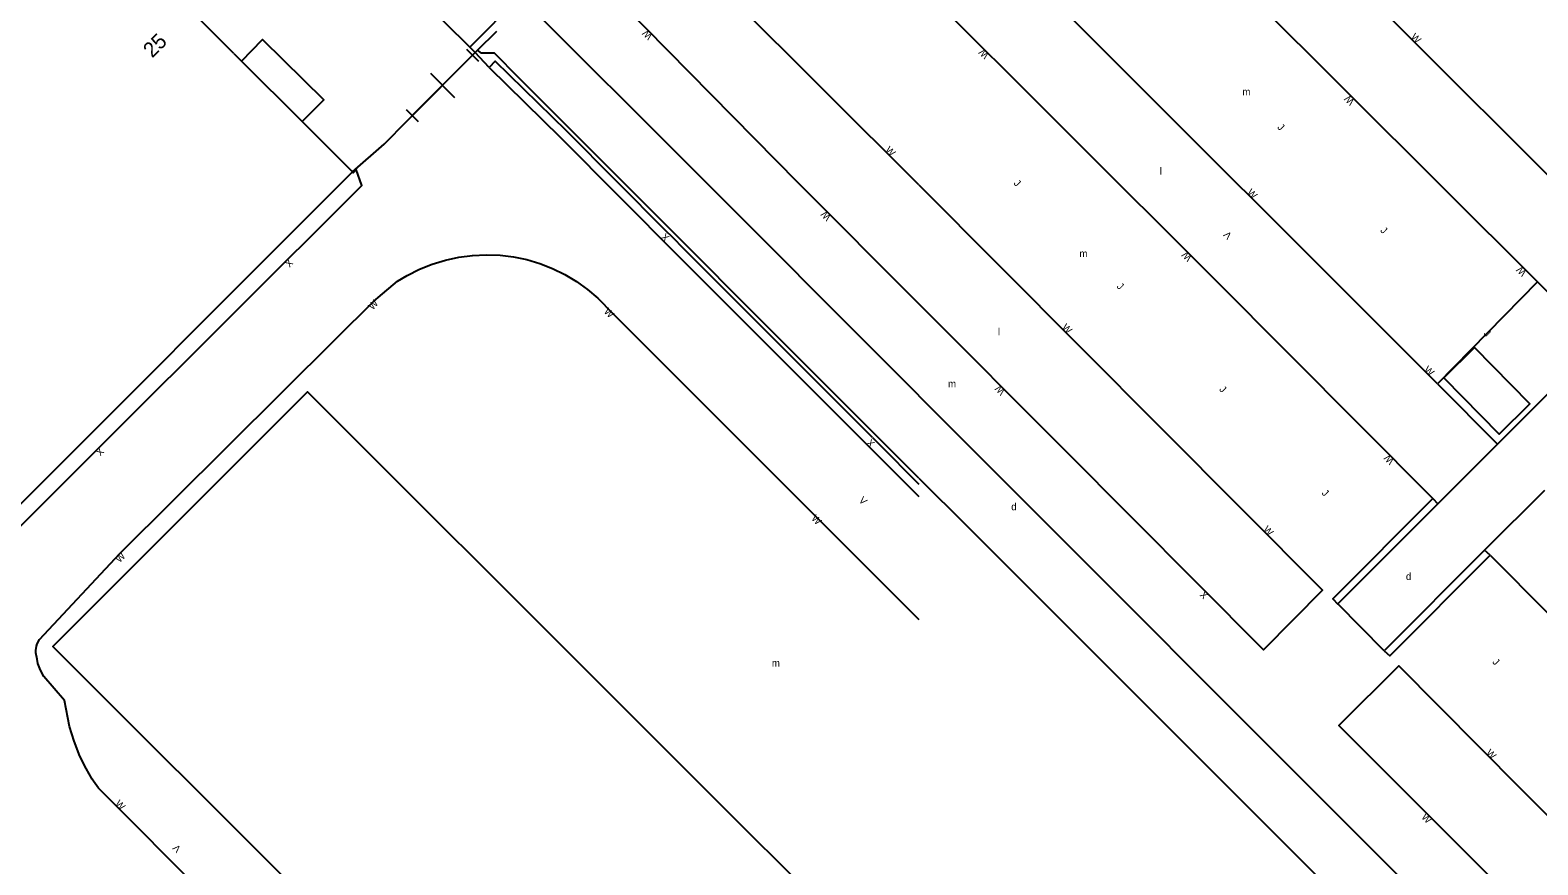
# Model space of a CAD drawing. Extents: x 134999 to 136502, y 457398 to 459002.
# Drawn here: x 135938.1 to 136043.1, y 458299 to 458357.2 of the extents above; entities that cross this region are included whole.
import ezdxf

# ---------------------------------------------------------------- set-up
doc = ezdxf.new("R2010")
doc.units = 0
for name, color, linetype in [('RI_DGTB_2', 7, 'Continuous'), ('RI_DGTB_29', 7, 'Continuous'), ('RI_DGTB_3', 7, 'Continuous'), ('RI_DGTB_30', 7, 'Continuous'), ('RI_DGTB_31', 7, 'Continuous'), ('RI_DGTB_35', 7, 'Continuous'), ('RI_DGTB_43', 7, 'Continuous'), ('RI_DGTB_45', 7, 'Continuous'), ('RI_DGTB_48', 7, 'Continuous'), ('RI_DGTB_53', 7, 'Continuous'), ('RI_DGTB_54', 7, 'Continuous'), ('RI_DGTB_55', 7, 'Continuous'), ('RI_DGTB_6', 7, 'Continuous')]:
    doc.layers.add(name, color=color, linetype=linetype)

msp = doc.modelspace()

# ---------------------------------------------------------------- linework, layer by layer
at = {"layer": 'RI_DGTB_2'}
for points in [[(135952.26, 458355.59), (135949.7, 458358.14)], [(136000, 458289.426), (135957.401, 458331.991), (135939.651, 458314.231), (135991.631, 458262.291)]]:
    msp.add_lwpolyline(points, dxfattribs=at)
at = {"layer": 'RI_DGTB_3'}
for p, q in [((135952.26, 458355.59), (135952.8, 458355.05)), ((135952.8, 458355.05), (135957.017, 458350.837)), ((135957.017, 458350.837), (135960.528, 458347.33)), ((135960.528, 458347.33), (135931.91, 458318.692))]:
    msp.add_line(p, q, dxfattribs=at)
at = {"layer": 'RI_DGTB_48'}
for p, q in [((135969.25, 458355.82), (135970.58, 458357.15)), ((136000, 458325.985), (136003.381, 458322.601))]:
    msp.add_line(p, q, dxfattribs=at)
for points in [[(136000, 458325.985), (135972.11, 458353.9), (135970.42, 458355.61), (135969.52, 458355.62), (135969.25, 458355.82)], [(136095.971, 458230.091), (136045.861, 458280.131), (136003.921, 458322.071)]]:
    msp.add_lwpolyline(points, dxfattribs=at)
at = {"layer": 'RI_DGTB_53'}
for p, q in [((136001.983, 458380.718), (136043.11, 458339.67)), ((135965.17, 458359.54), (135968.704, 458356.024)), ((135968.704, 458356.024), (135972.194, 458359.574)), ((135968.478, 458355.887), (135969.316, 458355.047)), ((135968.704, 458356.024), (135969.08, 458355.65)), ((135969.08, 458355.65), (135969.25, 458355.82)), ((135964.33, 458350.89), (135969.08, 458355.65)), ((135968.897, 458355.467), (135964.695, 458351.273)), ((135965.957, 458354.211), (135967.635, 458352.53)), ((135964.275, 458351.693), (135965.114, 458350.853)), ((136043.11, 458339.67), (136036.15, 458332.56)), ((136047.36, 458335.4), (136043.11, 458339.67)), ((136047.36, 458335.4), (136040.33, 458328.35)), ((136036.15, 458332.56), (136040.33, 458328.35)), ((136040.33, 458328.35), (136036.16, 458324.2)), ((136043.605, 458325.115), (136039.43, 458320.95)), ((136032.44, 458313.95), (136029.21, 458317.21))]:
    msp.add_line(p, q, dxfattribs=at)
for points in [[(136000, 458346.44), (135973.716, 458372.652), (135955.45, 458390.97)], [(135952.8, 458355.05), (135954.26, 458356.56), (135958.54, 458352.37), (135957.017, 458350.837)], [(135960.528, 458347.33), (135962.73, 458349.27), (135964.33, 458350.89)]]:
    msp.add_lwpolyline(points, dxfattribs=at)
at = {"layer": 'RI_DGTB_54'}
for p, q in [((136036.15, 458332.56), (136000, 458368.69)), ((136051.1, 458339.82), (136032.97, 458357.97)), ((136044.382, 458287.301), (136000, 458331.731)), ((136036.16, 458324.2), (136029.21, 458317.21)), ((136003.921, 458322.071), (136003.381, 458322.601)), ((136039.43, 458320.95), (136032.44, 458313.95)), ((136039.81, 458320.6), (136039.43, 458320.95))]:
    msp.add_line(p, q, dxfattribs=at)
for points in [[(136000, 458338.129), (135991.582, 458346.562), (135973.414, 458365.049), (135972.97, 458364.56)], [(136000, 458360.444), (136020.68, 458339.786), (136035.814, 458324.564)], [(136000, 458331.732), (135983.281, 458348.512), (135973.58, 458358.18)], [(136000, 458346.44), (136028.131, 458318.164), (136024.03, 458314.003), (136010.196, 458327.915), (136000, 458338.13)], [(136035.814, 458324.564), (136028.85, 458317.56), (136029.19, 458317.19), (136029.21, 458317.21)], [(136035.814, 458324.564), (136035.82, 458324.57), (136036.16, 458324.2)], [(136032.44, 458313.95), (136032.82, 458313.6), (136039.81, 458320.6)], [(136039.81, 458320.6), (136051.927, 458308.433), (136063.041, 458297.355), (136076.638, 458283.75), (136104.027, 458256.434), (136110.09, 458250.36)], [(136103.076, 458243.297), (136070.32, 458276.026), (136041.903, 458304.359), (136033.449, 458312.893), (136029.274, 458308.731), (136045.447, 458292.561), (136052.618, 458285.463), (136064.083, 458273.987), (136080.697, 458257.452), (136098.963, 458239.187)]]:
    msp.add_lwpolyline(points, dxfattribs=at)
at = {"layer": 'RI_DGTB_55'}
for p, q in [((135970.042, 458354.622), (135969.08, 458355.65)), ((135982.796, 458342.806), (135982.396, 458343.208)), ((135982.796, 458342.806), (135982.396, 458343.208)), ((135982.796, 458342.806), (135982.396, 458343.208)), ((135996.763, 458328.808), (135997.181, 458328.39)), ((135996.763, 458328.808), (135997.181, 458328.39)), ((135996.763, 458328.808), (135997.181, 458328.39)), ((135997.181, 458328.39), (136000, 458325.568))]:
    msp.add_line(p, q, dxfattribs=at)
for points in [[(135982.396, 458343.208), (135975.473, 458350.171), (135970.481, 458355.06), (135970.042, 458354.622)], [(135970.042, 458354.622), (135975.034, 458349.733), (135983.236, 458341.484), (135996.324, 458328.37), (136000, 458324.69)], [(135933.266, 458318.533), (135943.309, 458328.549), (135961.187, 458346.396), (135960.781, 458347.511), (135960.583, 458347.275), (135960.528, 458347.33)], [(135996.763, 458328.808), (135983.675, 458341.922), (135982.796, 458342.806)], [(135953.747, 458293.403), (135944.283, 458302.902), (135942.831, 458304.371), (135942.481, 458304.861), (135942.386, 458305.002), (135941.955, 458305.729), (135941.511, 458306.641), (135941.445, 458306.792), (135941.125, 458307.645), (135940.801, 458308.671), (135940.461, 458310.481), (135939.011, 458312.151), (135938.772, 458312.588), (135938.606, 458313.057), (135938.541, 458313.361), (135938.468, 458313.809), (135938.46, 458313.954), (135938.501, 458314.261), (135938.558, 458314.431), (135938.723, 458314.729), (135944.317, 458320.721), (135959.388, 458335.712), (135961.993, 458338.309), (135962.305, 458338.584), (135963.669, 458339.718), (135964.328, 458340.112), (135965.188, 458340.541), (135966.081, 458340.898), (135967, 458341.18), (135967.94, 458341.384), (135968.894, 458341.509), (135969.854, 458341.555), (135970.815, 458341.521), (135971.749, 458341.41), (135972.678, 458341.219), (135973.588, 458340.95), (135974.471, 458340.606), (135975.323, 458340.188), (135976.136, 458339.701), (135976.905, 458339.146), (135977.625, 458338.529), (135978.654, 458337.488), (135993.091, 458323.018), (136000, 458316.115)]]:
    msp.add_lwpolyline(points, dxfattribs=at)
at = {"layer": 'RI_DGTB_6'}
msp.add_lwpolyline([(136038.73, 458335.08), (136036.59, 458332.97), (136040.44, 458329.05), (136042.58, 458331.16), (136038.73, 458335.08)], dxfattribs=at)

# ---------------------------------------------------------------- texts
at = {"layer": 'RI_DGTB_29'}
for rotation, p in [(359.99973, (136006.442, 458323.744)), (359.99965, (136033.95, 458318.88))]:
    msp.add_text('d', height=0.5, rotation=rotation, dxfattribs=at).set_placement(p)
at = {"layer": 'RI_DGTB_30'}
for s, height, rotation, p in [('W', 0.499, 134.40475, (135981.479, 458356.842)), ('W', 0.5, 315.23337, (136034.25, 458356.696)), ('W', 0.5, 134.49098, (136004.924, 458355.508)), ('W', 0.5, 135.23337, (136030.398, 458352.279)), ('W', 0.499, 314.40475, (135997.62, 458348.823)), ('W', 0.5, 314.49097, (136022.834, 458345.856)), ('W', 0.499, 134.40475, (135993.92, 458344.217)), ('X', 0.5, 316.06766, (135981.982, 458342.738)), ('V', 0.5, 134.49098, (136021.854, 458342.93)), ('X', 0.5, 226.04484, (135956.08, 458341.305)), ('W', 0.5, 134.49098, (136019.074, 458341.387)), ('W', 0.5, 134.11736, (136042.389, 458340.341)), ('W', 0.499, 46.33564, (135961.932, 458337.672)), ('W', 0.5, 314.80963, (135978.008, 458337.551)), ('W', 0.499, 314.40475, (136009.935, 458336.457)), ('W', 0.5, 318.17931, (136035.168, 458333.48)), ('W', 0.499, 134.40475, (136006.055, 458332.06)), ('X', 0.5, 314.82095, (135996.299, 458328.396)), ('X', 0.5, 226.04484, (135942.901, 458328.148)), ('W', 0.5, 134.49098, (136033.166, 458327.225)), ('V', 0.5, 314.82095, (135995.777, 458324.389)), ('W', 0.5, 314.39569, (135992.468, 458323.13)), ('W', 0.499, 314.40475, (136023.962, 458322.359)), ('W', 0.5, 45.11301, (135944.295, 458320.051)), ('X', 0.499, 134.40475, (136020.21, 458317.847)), ('W', 0.5, 314.94528, (136039.497, 458306.788)), ('W', 0.5, 314.80963, (135943.943, 458303.238)), ('W', 0.5, 314.94528, (136034.989, 458302.304)), ('V', 0.5, 134.92415, (135948.611, 458300.17))]:
    msp.add_text(s, height=height, rotation=rotation, dxfattribs=at).set_placement(p)
at = {"layer": 'RI_DGTB_31'}
for rotation, p in [(315.23337, (136024.949, 458350.407)), (315.23337, (136006.574, 458346.507)), (315.23337, (136032.126, 458343.21)), (315.23337, (136013.758, 458339.31)), (315.23337, (136039.322, 458336.019)), (315.23337, (136020.903, 458332.131)), (315.23337, (136028.043, 458324.902)), (314.94528, (136039.939, 458313.127))]:
    msp.add_text('J', height=0.5, rotation=rotation, dxfattribs=at).set_placement(p)
at = {"layer": 'RI_DGTB_35'}
msp.add_text('25', height=1.054, rotation=44.965, dxfattribs=at).set_placement((135946.567, 458355.236))
at = {"layer": 'RI_DGTB_43'}
for s, p in [('m', (136022.548, 458352.676)), ('l', (136016.795, 458347.15)), ('m', (136011.193, 458341.397)), ('l', (136005.516, 458335.947)), ('m', (136002.034, 458332.313))]:
    msp.add_text(s, height=0.5, dxfattribs=at).set_placement(p)
at = {"layer": 'RI_DGTB_45'}
msp.add_text('m', height=0.5, dxfattribs=at).set_placement((135989.756, 458312.842))

doc.saveas('drawing.dxf')
